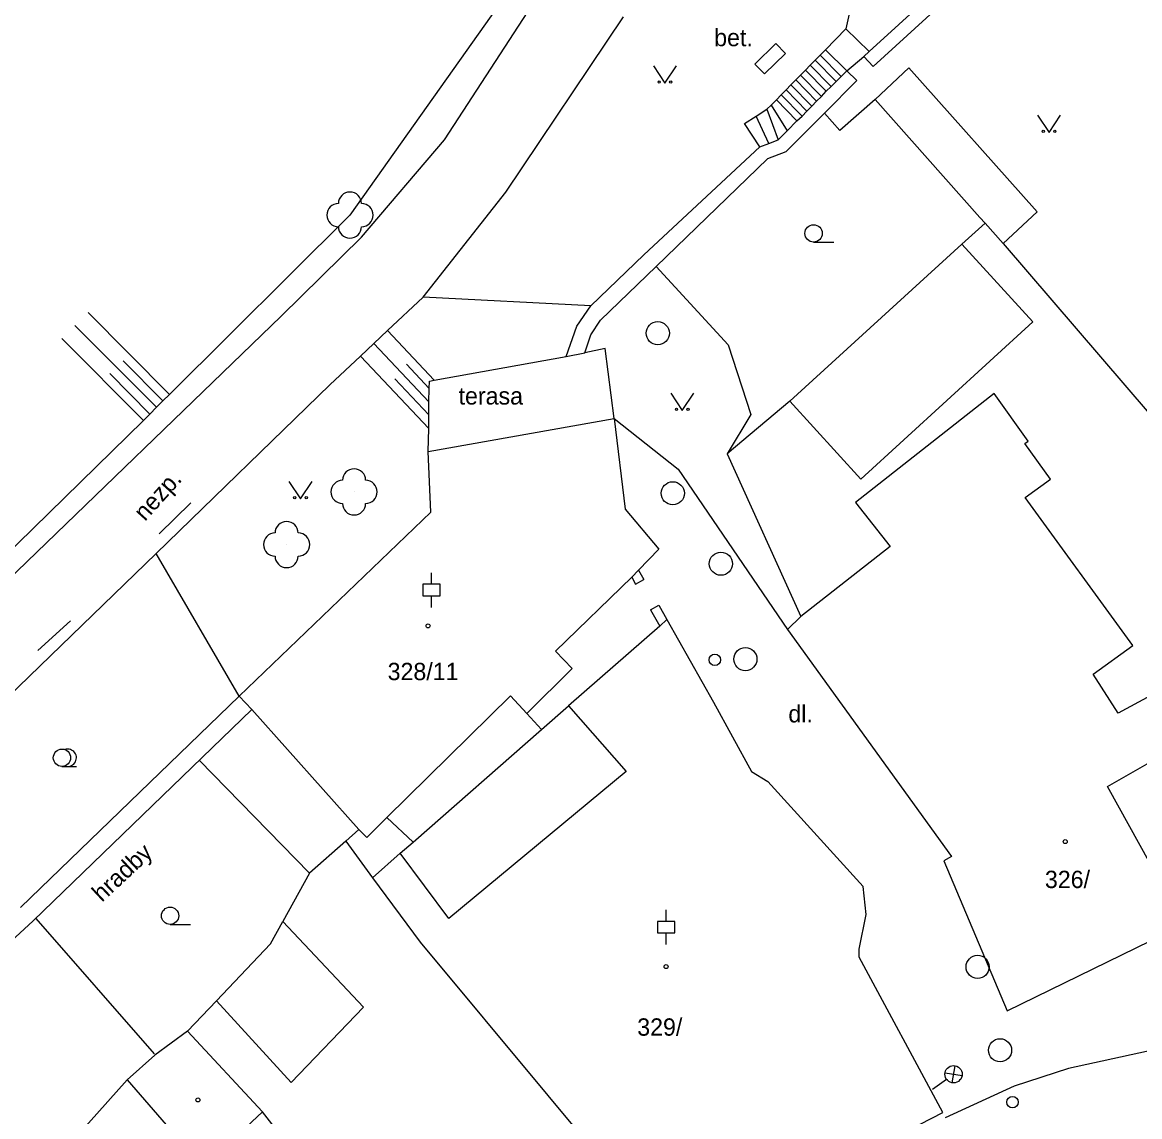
# Model space of a CAD drawing. Extents: x -737812 to -729375, y -1123000 to -1115500.
# Drawn here: x -736151.61 to -736103.26, y -1119440.71 to -1119393.34 of the extents above; entities that cross this region are included whole.
import ezdxf

# ---------------------------------------------------------------- set-up
doc = ezdxf.new("R2010")
doc.units = 0
for name, color, linetype in [('Doplněk polohopisu', 7, 'Continuous'), ('Hranice - ploty_ zdi', 7, 'Continuous'), ('Hranice parcel a úz_ celk', 7, 'Continuous'), ('Komunikace', 7, 'Continuous'), ('Pomocné popisy', 7, 'Continuous'), ('Popisy budov', 7, 'Continuous'), ('Povr_ zn_ inž_ sítí - el_', 7, 'Continuous'), ('Povr_ zn_ inž_ sítí - kan_', 7, 'Continuous'), ('Povr_ zn_ inž_ sítí - vod_', 7, 'Continuous'), ('Stavební objekty', 7, 'Continuous'), ('Vnitřní kresba parcel', 7, 'Continuous'), ('Výškopis', 7, 'Continuous'), ('Zeleň', 7, 'Continuous'), ('Značky druhů budov', 7, 'Continuous'), ('Značky druhů pozemků', 7, 'Continuous'), ('Čísla popisná', 7, 'Continuous')]:
    doc.layers.add(name, color=color, linetype=linetype)

msp = doc.modelspace()

# ---------------------------------------------------------------- linework, layer by layer
at = {"layer": 'Doplněk polohopisu'}
for p, q in [((-736133.34, -1119398.42), (-736129.04, -1119391.8)), ((-736130.68, -1119400.68), (-736125.6, -1119393.09)), ((-736136.93, -1119402.64), (-736133.34, -1119398.42)), ((-736134.26, -1119405.23), (-736130.68, -1119400.68)), ((-736140.4, -1119406.05), (-736136.93, -1119402.64)), ((-736135.8, -1119406.68), (-736134.26, -1119405.23)), ((-736127, -1119405.6), (-736134.26, -1119405.23)), ((-736154.33, -1119419.5), (-736140.4, -1119406.05)), ((-736136.39, -1119407.23), (-736135.8, -1119406.68)), ((-736136.97, -1119407.78), (-736136.39, -1119407.23)), ((-736138.3, -1119409.03), (-736136.97, -1119407.78)), ((-736145.81, -1119416.33), (-736138.3, -1119409.03)), ((-736126, -1119410.49), (-736123.23, -1119412.68)), ((-736123.23, -1119412.68), (-736118.5, -1119419.62)), ((-736145.69, -1119415.47), (-736144.31, -1119414.14)), ((-736159.92, -1119429.98), (-736145.81, -1119416.33)), ((-736149.52, -1119419.24), (-736150.94, -1119420.52))]:
    msp.add_line(p, q, dxfattribs=at)
at = {"layer": 'Hranice - ploty_ zdi'}
for p, q in [((-736114.96, -1119394.6), (-736104.96, -1119385.43)), ((-736104.31, -1119385.64), (-736114.79, -1119395.25)), ((-736116.86, -1119394.52), (-736115.97, -1119393.62)), ((-736115.97, -1119393.62), (-736114.96, -1119394.6)), ((-736119, -1119394.25), (-736119.91, -1119395.14)), ((-736119, -1119394.25), (-736118.58, -1119394.68)), ((-736117.09, -1119394.76), (-736116.86, -1119394.52)), ((-736116.86, -1119394.52), (-736115.93, -1119395.43)), ((-736115.19, -1119394.81), (-736114.96, -1119394.6)), ((-736118.58, -1119394.68), (-736119.49, -1119395.57)), ((-736117.51, -1119395.19), (-736117.3, -1119394.97)), ((-736117.3, -1119394.97), (-736117.09, -1119394.76)), ((-736117.3, -1119394.97), (-736116.39, -1119395.9)), ((-736117.09, -1119394.76), (-736116.18, -1119395.68)), ((-736115.93, -1119395.43), (-736115.19, -1119394.81)), ((-736114.79, -1119395.25), (-736115.19, -1119394.81)), ((-736119.49, -1119395.57), (-736119.91, -1119395.14)), ((-736118.14, -1119395.83), (-736117.93, -1119395.62)), ((-736117.93, -1119395.62), (-736117.72, -1119395.4)), ((-736117.93, -1119395.62), (-736117.03, -1119396.54)), ((-736117.72, -1119395.4), (-736117.51, -1119395.19)), ((-736117.72, -1119395.4), (-736116.82, -1119396.32)), ((-736117.51, -1119395.19), (-736116.61, -1119396.11)), ((-736116.18, -1119395.68), (-736115.93, -1119395.43)), ((-736115.93, -1119395.43), (-736115.5, -1119395.85)), ((-736118.56, -1119396.26), (-736118.35, -1119396.04)), ((-736118.35, -1119396.04), (-736118.14, -1119395.83)), ((-736118.35, -1119396.04), (-736117.45, -1119396.96)), ((-736118.14, -1119395.83), (-736117.24, -1119396.75)), ((-736116.61, -1119396.11), (-736116.39, -1119395.9)), ((-736116.39, -1119395.9), (-736116.18, -1119395.68)), ((-736118.98, -1119396.69), (-736118.77, -1119396.47)), ((-736118.77, -1119396.47), (-736118.56, -1119396.26)), ((-736118.77, -1119396.47), (-736117.87, -1119397.39)), ((-736118.56, -1119396.26), (-736117.66, -1119397.18)), ((-736117.24, -1119396.75), (-736117.03, -1119396.54)), ((-736117.03, -1119396.54), (-736116.82, -1119396.32)), ((-736116.82, -1119396.32), (-736116.61, -1119396.11)), ((-736119.39, -1119397.1), (-736119.21, -1119396.92)), ((-736119.21, -1119396.92), (-736118.98, -1119396.69)), ((-736119.21, -1119396.92), (-736118.51, -1119398.03)), ((-736118.98, -1119396.69), (-736118.09, -1119397.6)), ((-736117.66, -1119397.18), (-736117.45, -1119396.96)), ((-736117.45, -1119396.96), (-736117.24, -1119396.75)), ((-736120.36, -1119397.71), (-736119.86, -1119397.4)), ((-736119.86, -1119397.4), (-736119.39, -1119397.1)), ((-736119.31, -1119398.58), (-736119.86, -1119397.4)), ((-736119.39, -1119397.1), (-736118.9, -1119398.42)), ((-736118.09, -1119397.6), (-736117.87, -1119397.39)), ((-736117.87, -1119397.39), (-736117.66, -1119397.18)), ((-736119.69, -1119398.72), (-736120.36, -1119397.71)), ((-736118.9, -1119398.42), (-736118.51, -1119398.03)), ((-736118.51, -1119398.03), (-736118.09, -1119397.6)), ((-736119.31, -1119398.58), (-736118.9, -1119398.42)), ((-736124.72, -1119403.4), (-736119.69, -1119398.72)), ((-736119.69, -1119398.72), (-736119.31, -1119398.58)), ((-736118.57, -1119398.94), (-736119.37, -1119399.24)), ((-736119.37, -1119399.24), (-736124.18, -1119403.9)), ((-736127, -1119405.6), (-736124.72, -1119403.4)), ((-736126.59, -1119406.22), (-736124.18, -1119403.9)), ((-736124.18, -1119403.9), (-736121.06, -1119407.29)), ((-736127.61, -1119406.49), (-736127, -1119405.6)), ((-736127.01, -1119406.86), (-736126.59, -1119406.22)), ((-736128.08, -1119407.8), (-736127.61, -1119406.49)), ((-736127.27, -1119407.64), (-736127.01, -1119406.86)), ((-736128.08, -1119407.8), (-736127.27, -1119407.64)), ((-736126.38, -1119407.45), (-736127.27, -1119407.64)), ((-736126, -1119410.49), (-736126.38, -1119407.45)), ((-736121.06, -1119407.29), (-736120.08, -1119410.31)), ((-736133.78, -1119408.83), (-736128.08, -1119407.8)), ((-736134, -1119409.18), (-736133.99, -1119408.87)), ((-736133.99, -1119408.87), (-736133.78, -1119408.83)), ((-736134.01, -1119409.76), (-736134, -1119409.18)), ((-736134.01, -1119410.33), (-736134.01, -1119409.76)), ((-736134.02, -1119410.91), (-736134.01, -1119410.33)), ((-736120.08, -1119410.31), (-736121.11, -1119412.02)), ((-736134.04, -1119411.91), (-736134.02, -1119410.91)), ((-736121.11, -1119412.02), (-736117.92, -1119419.06)), ((-736125.24, -1119417.35), (-736125.07, -1119417.65)), ((-736124.95, -1119417.05), (-736124.72, -1119417.45)), ((-736125.07, -1119417.65), (-736124.72, -1119417.45)), ((-736124.42, -1119418.76), (-736124.07, -1119418.56)), ((-736124.42, -1119418.76), (-736124.02, -1119419.47)), ((-736124.07, -1119418.56), (-736123.72, -1119419.18)), ((-736151.69, -1119431.65), (-736142.23, -1119422.5)), ((-736141.67, -1119423.08), (-736151.14, -1119432.23)), ((-736151.14, -1119432.23), (-736159.81, -1119440.13))]:
    msp.add_line(p, q, dxfattribs=at)
msp.add_lwpolyline([(-736115.5, -1119395.85), (-736116.9, -1119397.26), (-736118.57, -1119398.94)], dxfattribs=at)
at = {"layer": 'Hranice parcel a úz_ celk'}
for p, q in [((-736129.78, -1119423.26), (-736129.14, -1119423.95)), ((-736143.95, -1119425.28), (-736139.18, -1119430.16)), ((-736135.83, -1119427.76), (-736134.69, -1119428.82)), ((-736137.04, -1119428.28), (-736137.61, -1119428.78))]:
    msp.add_line(p, q, dxfattribs=at)
for points in [[(-736109.17, -1119402.91), (-736107.7, -1119401.54), (-736113.25, -1119395.3), (-736114.71, -1119396.68), (-736116.23, -1119398.01), (-736116.9, -1119397.26)], [(-736114.71, -1119396.68), (-736110.18, -1119401.79), (-736109.95, -1119402.03), (-736109.17, -1119402.91)], [(-736109.17, -1119402.91), (-736101.8, -1119411.49)], [(-736118.4, -1119409.73), (-736121.11, -1119412.02)], [(-736135.25, -1119429.3), (-736134.69, -1119428.82), (-736129.14, -1119423.95), (-736127.97, -1119422.92)], [(-736143.21, -1119435.69), (-736140.87, -1119433.22), (-736140.34, -1119432.26)]]:
    msp.add_lwpolyline(points, dxfattribs=at)
at = {"layer": 'Komunikace'}
for p, q in [((-736100.52, -1119437.34), (-736106.34, -1119438.62)), ((-736106.34, -1119438.62), (-736108.69, -1119439.38)), ((-736108.69, -1119439.38), (-736111.67, -1119440.75))]:
    msp.add_line(p, q, dxfattribs=at)
at = {"layer": 'Povr_ zn_ inž_ sítí - el_'}
for p, q in [((-736111.367, -1119439.239), (-736111.243, -1119438.502)), ((-736112.23, -1119439.52), (-736111.619, -1119439.085)), ((-736111.681, -1119438.805), (-736110.945, -1119438.928))]:
    msp.add_line(p, q, dxfattribs=at)
msp.add_circle((-736111.314, -1119438.867), 0.375, dxfattribs=at)
at = {"layer": 'Povr_ zn_ inž_ sítí - kan_'}
for centre in [(-736124.11, -1119406.79), (-736123.46, -1119413.72), (-736121.38, -1119416.77), (-736120.32, -1119420.9), (-736110.27, -1119434.22), (-736109.3, -1119437.83)]:
    msp.add_circle(centre, 0.5, dxfattribs=at)
at = {"layer": 'Povr_ zn_ inž_ sítí - vod_'}
for centre in [(-736121.64, -1119420.93), (-736108.76, -1119440.08)]:
    msp.add_circle(centre, 0.25, dxfattribs=at)
at = {"layer": 'Stavební objekty'}
for p, q in [((-736134.04, -1119411.91), (-736126, -1119410.49)), ((-736126, -1119410.49), (-736125.52, -1119414.41)), ((-736133.93, -1119414.54), (-736134.04, -1119411.91)), ((-736125.52, -1119414.41), (-736124.07, -1119416.14)), ((-736142.23, -1119422.5), (-736133.93, -1119414.54)), ((-736123.72, -1119419.18), (-736121.7, -1119422.76)), ((-736118.5, -1119419.62), (-736111.4, -1119429.45)), ((-736141.67, -1119423.08), (-736142.23, -1119422.5)), ((-736121.7, -1119422.76), (-736120.06, -1119425.77)), ((-736120.06, -1119425.77), (-736119.35, -1119426.2)), ((-736119.35, -1119426.2), (-736115.22, -1119430.74)), ((-736137.61, -1119428.78), (-736139.18, -1119430.16)), ((-736137.61, -1119428.78), (-736136.45, -1119430.36)), ((-736111.4, -1119429.45), (-736111.74, -1119429.63)), ((-736111.74, -1119429.63), (-736108.99, -1119436.13)), ((-736115.09, -1119431.95), (-736115.22, -1119430.74)), ((-736115.4, -1119433.46), (-736115.09, -1119431.95)), ((-736108.99, -1119436.13), (-736101.53, -1119432.48)), ((-736115.4, -1119433.8), (-736115.4, -1119433.46)), ((-736111.78, -1119440.53), (-736115.4, -1119433.8)), ((-736118.87, -1119444.14), (-736111.78, -1119440.53))]:
    msp.add_line(p, q, dxfattribs=at)
for points in [[(-736110.95, -1119402.94), (-736107.88, -1119406.3), (-736115.32, -1119413.11), (-736118.4, -1119409.73)], [(-736118.4, -1119409.73), (-736110.95, -1119402.94)], [(-736101.52, -1119424.63), (-736102.77, -1119422.47), (-736104.19, -1119423.24), (-736105.27, -1119421.55), (-736103.56, -1119420.31), (-736108.21, -1119413.9), (-736107.12, -1119413.11), (-736108.23, -1119411.56), (-736108.09, -1119411.46), (-736109.56, -1119409.4), (-736115.56, -1119414.12), (-736114.06, -1119416.03), (-736117.92, -1119419.06)], [(-736124.07, -1119416.14), (-736124.95, -1119417.05), (-736125.24, -1119417.35), (-736128.53, -1119420.56)], [(-736123.72, -1119419.18), (-736124.02, -1119419.47), (-736127.97, -1119422.92)], [(-736117.92, -1119419.06), (-736118.5, -1119419.62)], [(-736128.53, -1119420.56), (-736127.81, -1119421.3), (-736129.78, -1119423.26), (-736130.49, -1119422.49), (-736135.83, -1119427.76), (-736136.7, -1119428.62), (-736137.04, -1119428.28), (-736141.67, -1119423.08)], [(-736127.97, -1119422.92), (-736125.48, -1119425.76), (-736133.15, -1119432.12), (-736135.25, -1119429.3)], [(-736102.79, -1119429.77), (-736104.65, -1119426.42), (-736101.52, -1119424.63), (-736098.27, -1119422.77)], [(-736135.25, -1119429.3), (-736136.45, -1119430.36), (-736134.39, -1119433.15), (-736123.34, -1119446.43)], [(-736139.18, -1119430.16), (-736140.34, -1119432.26), (-736136.84, -1119435.96), (-736139.98, -1119439.22)], [(-736141.21, -1119440.5), (-736144.46, -1119437), (-736143.21, -1119435.69), (-736139.98, -1119439.22)], [(-736144.46, -1119437), (-736145.87, -1119438.04), (-736147.07, -1119439.11), (-736143.78, -1119442.91), (-736141.21, -1119440.5)], [(-736164.07, -1119455.09), (-736153.7, -1119446.93), (-736154.08, -1119446.46), (-736152.45, -1119445.14), (-736147.07, -1119439.11)], [(-736132.46, -1119451.73), (-736141.21, -1119440.5)]]:
    msp.add_lwpolyline(points, dxfattribs=at)
at = {"layer": 'Vnitřní kresba parcel'}
for points in [[(-736110.95, -1119402.94), (-736109.95, -1119402.03)], [(-736151.02, -1119432.12), (-736145.9, -1119437.99)]]:
    msp.add_lwpolyline(points, dxfattribs=at)
at = {"layer": 'Výškopis'}
for p, q in [((-736148.76, -1119405.89), (-736145.24, -1119409.44)), ((-736149.33, -1119406.46), (-736145.8, -1119410)), ((-736133.78, -1119408.83), (-736135.8, -1119406.68)), ((-736149.9, -1119407.02), (-736146.37, -1119410.57)), ((-736134.01, -1119409.76), (-736136.39, -1119407.23)), ((-736147.24, -1119407.99), (-736145.52, -1119409.72)), ((-736134.02, -1119410.91), (-736136.97, -1119407.78)), ((-736134, -1119409.18), (-736134.98, -1119408.13)), ((-736147.82, -1119408.54), (-736146.09, -1119410.29)), ((-736134.01, -1119410.33), (-736135.49, -1119408.76))]:
    msp.add_line(p, q, dxfattribs=at)
at = {"layer": 'Zeleň'}
for p, q in [((-736114.82, -1119388.25), (-736115.97, -1119393.62)), ((-736129.94, -1119391.1), (-736137.43, -1119401.68)), ((-736137.43, -1119401.68), (-736145.24, -1119409.44)), ((-736145.24, -1119409.44), (-736145.52, -1119409.72)), ((-736145.8, -1119410), (-736146.09, -1119410.29)), ((-736145.52, -1119409.72), (-736145.8, -1119410)), ((-736146.09, -1119410.29), (-736146.37, -1119410.57)), ((-736142.23, -1119422.5), (-736145.81, -1119416.33))]:
    msp.add_line(p, q, dxfattribs=at)
msp.add_lwpolyline([(-736146.37, -1119410.57), (-736154.55, -1119418.58), (-736154.82, -1119418.94)], dxfattribs=at)
for centre in [(-736137.43, -1119401.68), (-736137.25, -1119413.66), (-736140.17, -1119415.94)]:
    msp.add_circle(centre, 0.0005, dxfattribs=at)
for centre, start, end in [((-736137.43, -1119401.18), 0, 180), ((-736137.93, -1119401.68), 90, 270), ((-736136.93, -1119401.68), 270, 90), ((-736137.43, -1119402.18), 180, 360), ((-736137.25, -1119413.16), 0, 180), ((-736137.75, -1119413.66), 90, 270), ((-736136.75, -1119413.66), 270, 90), ((-736137.25, -1119414.16), 180, 360), ((-736140.17, -1119415.44), 0, 180), ((-736140.67, -1119415.94), 90, 270), ((-736139.67, -1119415.94), 270, 90), ((-736140.17, -1119416.44), 180, 360)]:
    msp.add_arc(centre, 0.5, start, end, dxfattribs=at)
at = {"layer": 'Značky druhů budov'}
for centre in [(-736134.05, -1119419.46), (-736106.48, -1119428.8), (-736123.75, -1119434.21), (-736144.01, -1119439.98)]:
    msp.add_circle(centre, 0.0875, dxfattribs=at)
at = {"layer": 'Značky druhů pozemků'}
for p, q in [((-736117.37, -1119402.845), (-736116.495, -1119402.845)), ((-736133.9, -1119417.66), (-736133.9, -1119417.16)), ((-736133.9, -1119418.66), (-736133.9, -1119418.16)), ((-736149.89, -1119425.545), (-736149.265, -1119425.545)), ((-736123.75, -1119432.25), (-736123.75, -1119431.75)), ((-736145.21, -1119432.385), (-736144.335, -1119432.385)), ((-736123.75, -1119433.25), (-736123.75, -1119432.75))]:
    msp.add_line(p, q, dxfattribs=at)
for points in [[(-736124.3, -1119395.22), (-736123.8, -1119395.97), (-736123.3, -1119395.22)], [(-736107.68, -1119397.35), (-736107.18, -1119398.1), (-736106.68, -1119397.35)], [(-736123.55, -1119409.39), (-736123.05, -1119410.14), (-736122.55, -1119409.39)], [(-736140.07, -1119413.21), (-736139.57, -1119413.96), (-736139.07, -1119413.21)]]:
    msp.add_lwpolyline(points, dxfattribs=at)
for points in [[(-736134.275, -1119418.16), (-736133.525, -1119418.16), (-736133.525, -1119417.66), (-736134.275, -1119417.66)], [(-736124.125, -1119432.75), (-736123.375, -1119432.75), (-736123.375, -1119432.25), (-736124.125, -1119432.25)]]:
    msp.add_lwpolyline(points, close=True, dxfattribs=at)
for centre, radius in [((-736124.05, -1119395.92), 0.05), ((-736123.55, -1119395.92), 0.05), ((-736107.43, -1119398.05), 0.05), ((-736106.93, -1119398.05), 0.05), ((-736117.37, -1119402.47), 0.375), ((-736123.3, -1119410.09), 0.05), ((-736122.8, -1119410.09), 0.05), ((-736139.82, -1119413.91), 0.05), ((-736139.32, -1119413.91), 0.05), ((-736149.89, -1119425.17), 0.375), ((-736145.21, -1119432.01), 0.375)]:
    msp.add_circle(centre, radius, dxfattribs=at)
msp.add_arc((-736149.64, -1119425.17), 0.375, 249.4944, 109.0474, dxfattribs=at)

# ---------------------------------------------------------------- texts
at = {"layer": 'Pomocné popisy'}
for s, p in [('bet.', (-736121.67, -1119394.37)), ('terasa', (-736132.73, -1119409.88)), ('dl.', (-736118.46, -1119423.64))]:
    msp.add_text(s, height=0.75, dxfattribs=at).set_placement(p)
msp.add_text('nezp.', height=0.75, rotation=47.9267, dxfattribs=at).set_placement((-736146.3, -1119414.96))
at = {"layer": 'Popisy budov'}
msp.add_text('hradby', height=0.75, rotation=43.058, dxfattribs=at).set_placement((-736148.16, -1119431.45))
at = {"layer": 'Čísla popisná'}
for s, p in [('328/11', (-736135.8, -1119421.81)), ('326/', (-736107.36, -1119430.81)), ('329/', (-736125, -1119437.2))]:
    msp.add_text(s, height=0.75, dxfattribs=at).set_placement(p)

doc.saveas('drawing.dxf')
